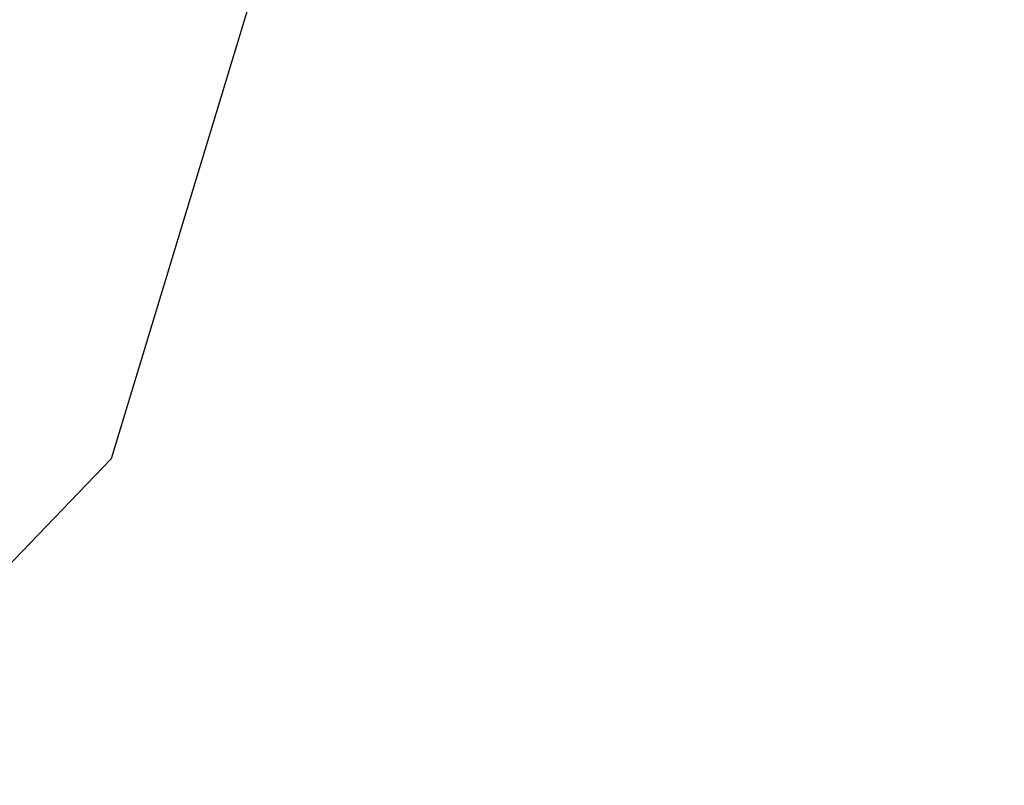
# Model space of a CAD drawing. Header units: metres. Extents: x 163543 to 168130, y 402678 to 405437.
# Tile 802 of 1056: x 165516.48 to 165517.9, y 403929.29 to 403930.4. Entities that reach past the tile are written whole.
import ezdxf
from ezdxf import colors
from ezdxf.entities.mleader import LeaderData, LeaderLine
from ezdxf.math import Vec2, Vec3

# ---------------------------------------------------------------- set-up
doc = ezdxf.new("R2010")
doc.units = ezdxf.units.M
doc.layers.add('X-CA190022.004-UO-TXT_Tekst 1op200$0$X-XX-AL-T25- LEADER BOVENGRONDSE INFRA', color=7, linetype='Continuous', lineweight=25)
doc.styles.add('X-CA190022.004-UO-TXT_Tekst 1op200$0$NLCS-ISO-M200-T25', font='NLCS-ISO.ttf', dxfattribs={"height": 0.5})

msp = doc.modelspace()

# ---------------------------------------------------------------- leaders
at = {"layer": 'X-CA190022.004-UO-TXT_Tekst 1op200$0$X-XX-AL-T25- LEADER BOVENGRONDSE INFRA'}
ml = msp.add_multileader_mtext('Standard', dxfattribs=at)
ml.set_content('Toepassen Bikescout\\Pdoor derden \\P(Kruising Gasthuisstraat)', color=256, style='X-CA190022.004-UO-TXT_Tekst 1op200$0$NLCS-ISO-M200-T25')
ml.set_leader_properties(color=256, linetype='ByLayer', lineweight=-1)
ml.build(insert=Vec2(0, 0))
ml.multileader.update_dxf_attribs({"text_left_attachment_type": 5, "text_right_attachment_type": 5, "dogleg_length": 0.5, "arrow_head_size": 0.5})
ctx = ml.context
ctx.base_point, ctx.char_height, ctx.arrow_head_size, ctx.landing_gap_size, ctx.plane_origin, ctx.plane_x_axis, ctx.plane_y_axis = Vec3(165510.7849, 403923.6996), 0.5, 0.5, 0.18, Vec3(165501.3098, 403921.5966), Vec3(0.692919, 0.721016), Vec3(-0.721016, 0.692919)
ctx.left_attachment, ctx.right_attachment = 5, 5
notes = []
notes.append((ctx, [(1, (1, 1, 0), (165516.6123, 403929.7634), (-0.692919, -0.721016), 0.5, [(1, [(165519.111, 403937.999)], 0, [])])]))
ctx.mtext.insert, ctx.mtext.text_direction, ctx.mtext.rotation, ctx.mtext.width, ctx.mtext.flow_direction = Vec3(165509.2032, 403925.4693), Vec3(0.692919, 0.721016), 0.805267, 7.661216, 5
ctx.mtext.has_bg_fill, ctx.mtext.bg_color, ctx.mtext.bg_scale_factor, ctx.mtext.bg_transparency, ctx.mtext.use_window_bg_color = 1, -1027028792, 1.5, 0, 1
for ctx, leaders in notes:
    for number, flags, end, landing, length, lines in leaders:
        leader = LeaderData()
        leader.index, (leader.has_last_leader_line, leader.has_dogleg_vector, leader.attachment_direction) = number, flags
        leader.last_leader_point, leader.dogleg_vector, leader.dogleg_length = Vec3(end), Vec3(landing), length
        for number, points, colour, breaks in lines:
            line = LeaderLine()
            line.index, line.vertices, line.color, line.breaks = number, Vec3.list(points), colors.encode_raw_color(colour), breaks
            leader.lines.append(line)
        ctx.leaders.append(leader)

doc.saveas('drawing.dxf')
